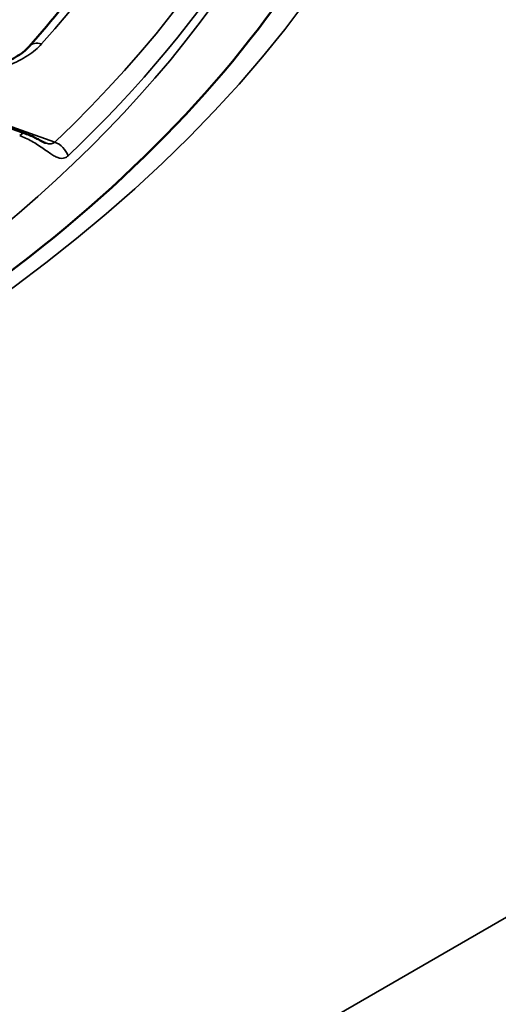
# Model space of a CAD drawing. Header units: millimetres. Extents: x 50 to 3176, y 50 to 2109.
# Tile 362 of 656: x 422.46 to 428.25, y 1788.05 to 1799.95. Entities that reach past the tile are written whole.
import ezdxf

# ---------------------------------------------------------------- set-up
doc = ezdxf.new("R2010")
doc.units = ezdxf.units.MM
doc.header["$LTSCALE"] = 10
doc.layers.add('Visible (ISO)', color=7, linetype='Continuous', lineweight=50)
doc.layers.add('Visible Narrow (ISO)', color=7, linetype='Continuous', lineweight=35)

msp = doc.modelspace()

# ---------------------------------------------------------------- linework, layer by layer
at = {"layer": 'Visible (ISO)'}
msp.add_line((420.077, 1799.453), (422.5325, 1798.5732), dxfattribs=at)
for points, knots in [([(376.1664, 1805.3736), (376.2171, 1803.7933), (376.7258, 1802.2131), (378.6111, 1799.2456), (379.9602, 1797.8571), (383.3524, 1795.4037), (385.3824, 1794.3351), (389.9331, 1792.613), (392.453, 1791.9598), (397.7306, 1791.1386), (400.4878, 1790.9715), (405.956, 1791.1429), (408.6659, 1791.4815), (413.7583, 1792.6281), (416.1401, 1793.4355), (420.3315, 1795.4292), (422.1409, 1796.6147), (425.016, 1799.2338), (426.0783, 1800.6663), (427.1876, 1803.204), (427.4377, 1804.2884), (427.4725, 1805.3736)], [0.8039155, 0.8039155, 0.8039155, 0.8039155, 1.136966, 1.136966, 1.4591097, 1.4591097, 1.7760174, 1.7760174, 2.0929416, 2.0929416, 2.4104107, 2.4104107, 2.7280363, 2.7280363, 3.0453488, 3.0453488, 3.3620954, 3.3620954, 3.6797647, 3.6797647, 3.9084735, 3.9084735, 3.9084735, 3.9084735]), ([(422.5786, 1799.6243), (422.8633, 1799.9428), (423.1255, 1800.2677), (423.6033, 1800.9277), (423.819, 1801.2628), (424.2025, 1801.9412), (424.3705, 1802.2845), (424.6578, 1802.9769), (424.7772, 1803.326), (424.9669, 1804.0281), (425.0373, 1804.3811), (425.0829, 1804.7349)], [5.02149038, 5.02149038, 5.02149038, 5.02149038, 5.10187111, 5.10187111, 5.18225299, 5.18225299, 5.26263487, 5.26263487, 5.34301676, 5.34301676, 5.42339864, 5.42339864, 5.42339864, 5.42339864]), ([(421.1495, 1799.3947), (421.2396, 1799.3659), (421.3398, 1799.3441), (421.5458, 1799.3184), (421.6542, 1799.3144), (421.8658, 1799.3248), (421.9715, 1799.3393), (422.1653, 1799.3846), (422.2561, 1799.4157), (422.41, 1799.488), (422.4754, 1799.5298), (422.5455, 1799.5897), (422.5633, 1799.6071), (422.5786, 1799.6243)], [0, 0, 0, 0, 0.03162621, 0.03162621, 0.06344265, 0.06344265, 0.0953498, 0.0953498, 0.12696524, 0.12696524, 0.15789711, 0.15789711, 0.17032957, 0.17032957, 0.17032957, 0.17032957]), ([(422.5325, 1798.5731), (422.5546, 1798.5652), (422.5771, 1798.556), (422.62, 1798.5368), (422.6407, 1798.5267), (422.6779, 1798.5078), (422.6948, 1798.4989), (422.7224, 1798.4845), (422.7336, 1798.4788), (422.7502, 1798.4707), (422.7563, 1798.4678), (422.7672, 1798.463), (422.7723, 1798.461), (422.776, 1798.4597)], [0, 0, 0, 0, 0.007500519, 0.007500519, 0.01436496, 0.01436496, 0.020035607, 0.020035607, 0.023953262, 0.023953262, 0.026323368, 0.026323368, 0.028779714, 0.028779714, 0.028779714, 0.028779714])]:
    msp.add_open_spline(points, degree=3, knots=knots, dxfattribs=at)
at = {"layer": 'Visible Narrow (ISO)'}
for p, q in [((306.0065, 1718.4761), (553.4938, 1861.363)), ((422.8877, 1798.4688), (420.0515, 1799.4851))]:
    msp.add_line(p, q, dxfattribs=at)
msp.add_ellipse((401.8194, 1806.0454), major_axis=(26.1573, 0), ratio=0.5773503, dxfattribs=at)
for centre, major_axis, ratio, start_param, end_param in [((401.8194, 1805.8821), (24.6727, 0), 0.5773503, 5.7358405, 6.8305301), ((401.8194, 1805.8821), (23.5269, 0), 0.5773503, 5.8068874, 6.7594832), ((401.8194, 1805.7732), (24.8613, 0), 0.5773503, 5.7358405, 6.5358656), ((401.8194, 1805.6478), (24.8897, 0), 0.5773503, 3.1230754, 6.3017026), ((422.7278, 1799.491), (-0.1491, 0.1333), 0.7256192, 5.2876428, 6.2830579), ((422.465, 1798.3849), (0.0675, 0.1883), 0.4305611, 6.2831455, 6.9772755), ((422.8877, 1798.3055), (0.1375, -0.1452), 0.6972142, 0.9743095, 2.2052689)]:
    msp.add_ellipse(centre, major_axis=major_axis, ratio=ratio, start_param=start_param, end_param=end_param, dxfattribs=at)
for points in [[(421.0886, 1799.3676), (421.1988, 1799.3345), (421.4168, 1799.2866), (421.7321, 1799.2739), (422.0495, 1799.3079), (422.3316, 1799.3876), (422.5763, 1799.512), (422.6848, 1799.6042), (422.7278, 1799.6543)], [(422.465, 1798.5482), (422.4887, 1798.5396), (422.537, 1798.5195), (422.6106, 1798.481), (422.6821, 1798.4368), (422.75, 1798.3905), (422.8123, 1798.3466), (422.8673, 1798.3102), (422.915, 1798.2849), (422.9563, 1798.2722), (422.9919, 1798.2718), (423.0228, 1798.2825), (423.0404, 1798.2955), (423.0487, 1798.3033)]]:
    msp.add_open_spline(points, degree=3, dxfattribs=at)
msp.add_open_spline([(422.7765, 1798.4595), (422.7799, 1798.4583), (422.7833, 1798.4571), (422.7876, 1798.4558), (422.7886, 1798.4555), (422.7971, 1798.4529), (422.8044, 1798.451), (422.8179, 1798.4486), (422.8243, 1798.4479), (422.8358, 1798.4476), (422.841, 1798.4479), (422.8542, 1798.4497), (422.8618, 1798.4519), (422.8758, 1798.4586), (422.8821, 1798.4631), (422.8877, 1798.4688)], degree=3, knots=[0.56101969, 0.56101969, 0.56101969, 0.56101969, 0.59122613, 0.59122613, 0.6, 0.6, 0.67050703, 0.67050703, 0.73868312, 0.73868312, 0.8, 0.8, 0.9, 0.9, 1, 1, 1, 1], dxfattribs=at)

doc.saveas('drawing.dxf')
